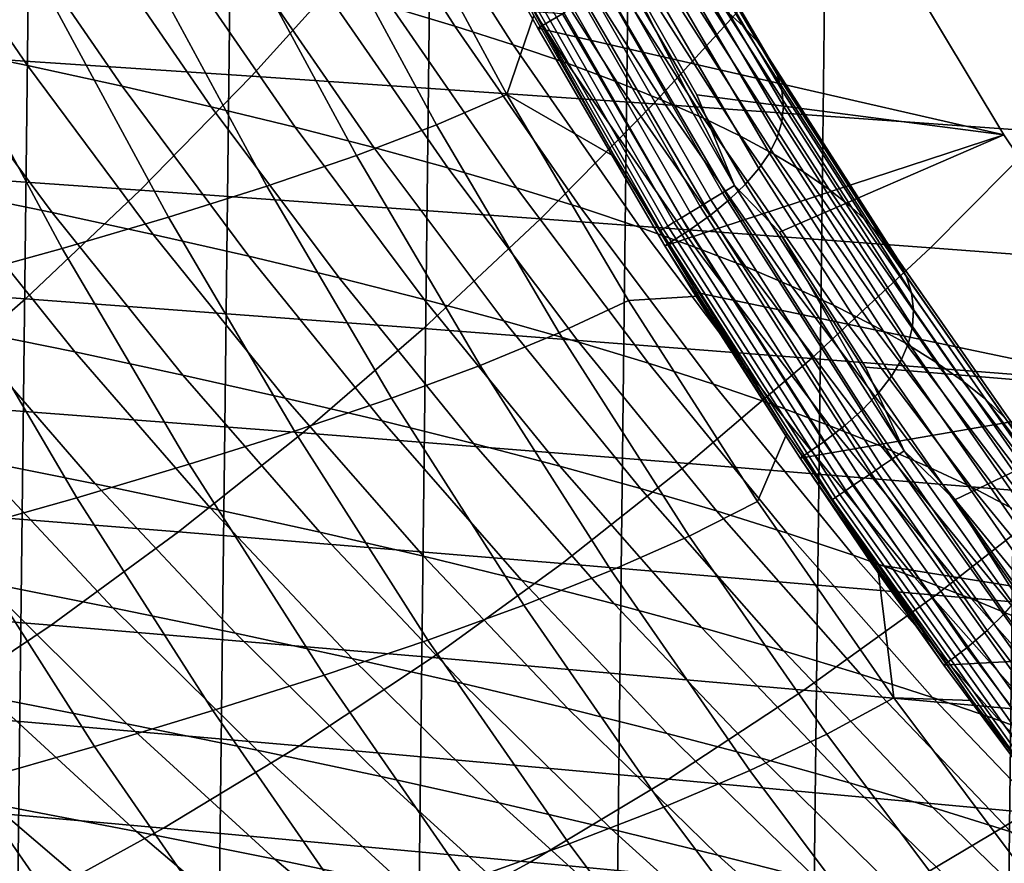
# Model space of a CAD drawing. Header units: metres. Extents: x -240 to 45, y -77 to 27.
# Tile 952 of 1056: x 7.98 to 10.87, y -11.66 to -9.18. Entities that reach past the tile are written whole.
import ezdxf

# ---------------------------------------------------------------- set-up
doc = ezdxf.new("R2010")
doc.units = ezdxf.units.M
doc.layers.add('solid_102011X2', color=7, linetype='CONTINUOUS')

msp = doc.modelspace()

# ---------------------------------------------------------------- linework, layer by layer
at = {"layer": 'solid_102011X2'}
for points in [[(8.402597, 25.458912), (7.809518, -25.642859), (7.211634, -25.813719), (7.809117, 25.64296)], [(8.991435, 25.261791), (8.402947, -25.458815), (7.809518, -25.642859), (8.402597, 25.458912)], [(9.575647, 25.051577), (8.991745, -25.261692), (8.402947, -25.458815), (8.991435, 25.261791)], [(10.15489, 24.828394), (9.575917, -25.051476), (8.991745, -25.261692), (9.575647, 25.051577)], [(10.729292, 24.592184), (10.155128, -24.828295), (9.575917, -25.051476), (10.15489, 24.828394)], [(11.298151, 24.343264), (10.729503, -24.592091), (10.155128, -24.828295), (10.729292, 24.592184)], [(11.861567, 24.081562), (11.298356, -24.343168), (10.729503, -24.592091), (11.298151, 24.343264)], [(8.066594, -9.120883, 179.059067), (7.744133, -8.468037, 179.069992), (7.42607, -8.54733, 174.854797), (7.751482, -9.20629, 174.842316)], [(9.749871, -8.604366, 228.053696), (10.099449, -9.200557, 228.086761), (10.046382, -9.152683, 230.052338), (9.698641, -8.559616, 230.016663)], [(8.904124, -8.65347, 249.581863), (9.252677, -9.200491, 249.64946), (9.067345, -9.145293, 251.588684), (8.721311, -8.601583, 251.517929)], [(9.791057, -8.648802, 226.088898), (10.142436, -9.248093, 226.119415), (10.099449, -9.200557, 228.086761), (9.749871, -8.604366, 228.053696)], [(9.073406, -8.705019, 247.64212), (9.424417, -9.255328, 247.706573), (9.252677, -9.200491, 249.64946), (8.904124, -8.65347, 249.581863)], [(9.822377, -8.692942, 224.12236), (10.175527, -9.295313, 224.150345), (10.142436, -9.248093, 226.119415), (9.791057, -8.648802, 226.088898)], [(9.844017, -8.736807, 222.154144), (10.198904, -9.342238, 222.179626), (10.175527, -9.295313, 224.150345), (9.822377, -8.692942, 224.12236)], [(9.229509, -8.756223, 245.698883), (9.582921, -9.309798, 245.760254), (9.424417, -9.255328, 247.706573), (9.073406, -8.705019, 247.64212)], [(7.649734, -8.806948, 263.140991), (7.999228, -9.31661, 263.236725), (7.705494, -9.255725, 265.150879), (7.359164, -8.749428, 265.051575)], [(9.485295, -9.169486, 199.713272), (9.258904, -8.748652, 199.713272), (9.072053, -8.784493, 195.863205), (9.406174, -9.401257, 195.859543)], [(9.496592, -9.206798, 200.399994), (9.469296, -9.157695, 200.399994), (10.393741, -8.736344, 200.399994), (10.863947, -9.519404, 200.399994)], [(10.864011, -9.519496, 200), (10.39371, -8.736297, 200), (9.730456, -8.993176, 200), (9.962854, -9.401917, 200)], [(9.856158, -8.780416, 220.184296), (10.212755, -9.38889, 220.207321), (10.198904, -9.342238, 222.179626), (9.844017, -8.736807, 222.154144)], [(10.863947, -9.519404, 200.399994), (10.393741, -8.736344, 200.399994), (10.39371, -8.736297, 200), (10.864011, -9.519496, 200)], [(9.37279, -8.807076, 243.752365), (9.728545, -9.363895, 243.810684), (9.582921, -9.309798, 245.760254), (9.229509, -8.756223, 245.698883)], [(9.858982, -8.82379, 218.212921), (10.217263, -9.435289, 218.23349), (10.212755, -9.38889, 220.207321), (9.856158, -8.780416, 220.184296)], [(7.924189, -8.864157, 261.225983), (8.27677, -9.377168, 261.318207), (7.999228, -9.31661, 263.236725), (7.649734, -8.806948, 263.140991)], [(8.862707, -8.868151, 191.674713), (9.199777, -9.490788, 191.668777), (9.406174, -9.401257, 195.859543), (9.072053, -8.784493, 195.863205)], [(9.503602, -8.857571, 241.802765), (9.861648, -9.417612, 241.858078), (9.728545, -9.363895, 243.810684), (9.37279, -8.807076, 243.752365)], [(9.852675, -8.866946, 216.240021), (10.212616, -9.481457, 216.258179), (10.217263, -9.435289, 218.23349), (9.858982, -8.82379, 218.212921)], [(8.182888, -8.921047, 259.306702), (8.538484, -9.437387, 259.395416), (8.27677, -9.377168, 261.318207), (7.924189, -8.864157, 261.225983)], [(9.199777, -9.490788, 191.668777), (8.862707, -8.868151, 191.674713), (8.62412, -8.951986, 187.47728), (8.964172, -9.58051, 187.469254)], [(9.6223, -8.907701, 239.850311), (9.982583, -9.470942, 239.902649), (9.861648, -9.417612, 241.858078), (9.503602, -8.857571, 241.802765)], [(10.073555, -9.668635, 199.997131), (9.614347, -8.867005, 199.997131), (9.578248, -8.886508, 199.988449), (10.038468, -9.689906, 199.988449)], [(10.073555, -9.668635, 199.997131), (9.730456, -8.993176, 200), (9.614347, -8.867005, 199.997131)], [(9.837428, -8.909906, 214.265594), (10.199007, -9.527412, 214.281372), (10.212616, -9.481457, 216.258179), (9.852675, -8.866946, 216.240021)], [(10.038468, -9.689906, 199.988449), (9.578248, -8.886508, 199.988449), (9.543567, -8.905245, 199.974136), (10.00476, -9.710341, 199.974136)], [(7.753826, -8.921679, 326.912476), (7.445386, -9.267075, 326.72403), (8.655943, -9.347885, 324.8461), (8.970228, -8.999477, 325.031281)], [(8.426192, -8.977613, 257.38324), (8.78473, -9.497264, 257.468445), (8.538484, -9.437387, 259.395416), (8.182888, -8.921047, 259.306702)], [(9.973088, -9.729543, 199.954453), (9.510981, -8.92285, 199.954453), (9.481127, -8.938978, 199.92981), (9.944072, -9.747133, 199.92981)], [(10.00476, -9.710341, 199.974136), (9.543567, -8.905245, 199.974136), (9.510981, -8.92285, 199.954453), (9.973088, -9.729543, 199.954453)], [(9.72924, -8.957461, 237.895218), (10.091708, -9.523875, 237.944595), (9.982583, -9.470942, 239.902649), (9.6223, -8.907701, 239.850311)], [(9.813436, -8.952689, 212.289627), (10.176633, -9.57318, 212.303055), (10.199007, -9.527412, 214.281372), (9.837428, -8.909906, 214.265594)], [(8.964172, -9.58051, 187.469254), (8.62412, -8.951986, 187.47728), (8.358112, -9.036173, 183.271423), (8.701197, -9.670609, 183.261459)], [(9.918279, -9.762771, 199.900681), (9.454589, -8.953315, 199.900681), (9.431885, -8.965581, 199.867615), (9.896212, -9.776148, 199.867615)], [(9.944072, -9.747133, 199.92981), (9.481127, -8.938978, 199.92981), (9.454589, -8.953315, 199.900681), (9.918279, -9.762771, 199.900681)], [(9.780888, -8.995315, 210.312073), (10.145686, -9.618778, 210.323181), (10.176633, -9.57318, 212.303055), (9.813436, -8.952689, 212.289627)], [(8.654463, -9.033848, 255.455673), (9.015873, -9.556789, 255.537415), (8.78473, -9.497264, 257.468445), (8.426192, -8.977613, 257.38324)], [(9.864902, -9.79513, 199.792389), (9.399671, -8.982985, 199.792389), (9.39079, -8.987783, 199.751678), (9.85627, -9.800363, 199.751678)], [(9.878303, -9.787005, 199.831284), (9.413459, -8.975535, 199.831284), (9.399671, -8.982985, 199.792389), (9.864902, -9.79513, 199.792389)], [(9.896212, -9.776148, 199.867615), (9.431885, -8.965581, 199.867615), (9.413459, -8.975535, 199.831284), (9.878303, -9.787005, 199.831284)], [(9.824777, -9.006844, 235.937668), (10.189381, -9.576408, 235.984146), (10.091708, -9.523875, 237.944595), (9.72924, -8.957461, 237.895218)], [(8.970228, -8.999477, 325.031281), (8.655943, -9.347885, 324.8461), (9.836382, -9.429138, 322.950195), (10.156425, -9.077701, 323.132111)], [(9.39079, -8.987783, 199.751678), (9.485295, -9.169486, 199.713272), (9.722207, -9.584347, 199.713272)], [(9.85627, -9.800363, 199.751678), (9.39079, -8.987783, 199.751678), (9.722207, -9.584347, 199.713272)], [(10.073555, -9.668635, 199.997131), (9.962854, -9.401917, 200), (9.730456, -8.993176, 200)], [(9.739979, -9.037803, 208.332947), (10.106361, -9.664229, 208.341766), (10.145686, -9.618778, 210.323181), (9.780888, -8.995315, 210.312073)], [(9.909264, -9.055843, 233.97789), (10.275956, -9.628533, 234.021484), (10.189381, -9.576408, 235.984146), (9.824777, -9.006844, 235.937668)], [(8.701197, -9.670609, 183.261459), (8.358112, -9.036173, 183.271423), (8.066594, -9.120883, 179.059067), (8.412773, -9.761268, 179.047333)], [(8.86806, -9.089744, 253.524124), (9.232274, -9.615956, 253.602448), (9.015873, -9.556789, 255.537415), (8.654463, -9.033848, 255.455673)], [(9.6909, -9.080172, 206.352188), (10.058855, -9.709554, 206.358749), (10.106361, -9.664229, 208.341766), (9.739979, -9.037803, 208.332947)], [(9.983048, -9.104453, 232.016068), (10.351784, -9.680243, 232.056839), (10.275956, -9.628533, 234.021484), (9.909264, -9.055843, 233.97789)], [(9.067345, -9.145293, 251.588684), (9.434297, -9.674756, 251.66362), (9.232274, -9.615956, 253.602448), (8.86806, -9.089744, 253.524124)], [(9.633845, -9.122443, 204.369812), (10.003361, -9.754773, 204.374146), (10.058855, -9.709554, 206.358749), (9.6909, -9.080172, 206.352188)], [(10.156425, -9.077701, 323.132111), (9.836382, -9.429138, 322.950195), (10.986917, -9.51076, 321.037476), (11.312631, -9.15628, 321.216064)], [(8.412773, -9.761268, 179.047333), (8.066594, -9.120883, 179.059067), (7.751482, -9.20629, 174.842316), (8.10083, -9.852673, 174.828903)], [(9.569007, -9.164635, 202.385757), (9.940073, -9.799908, 202.387909), (10.003361, -9.754773, 204.374146), (9.633845, -9.122443, 204.369812)], [(10.046382, -9.152683, 230.052338), (10.417118, -9.73155, 230.090317), (10.351784, -9.680243, 232.056839), (9.983048, -9.104453, 232.016068)], [(9.252677, -9.200491, 249.64946), (9.622301, -9.733183, 249.721039), (9.434297, -9.674756, 251.66362), (9.067345, -9.145293, 251.588684)], [(9.469296, -9.157695, 200.399994), (9.496592, -9.206798, 200.399994), (9.569007, -9.164635, 202.385757)], [(10.099449, -9.200557, 228.086761), (10.472146, -9.782476, 228.121979), (10.417118, -9.73155, 230.090317), (10.046382, -9.152683, 230.052338)], [(9.722207, -9.584347, 199.713272), (9.485295, -9.169486, 199.713272), (9.406174, -9.401257, 195.859543)], [(9.496592, -9.206798, 200.399994), (9.869195, -9.844995, 200.399994), (9.940073, -9.799908, 202.387909), (9.569007, -9.164635, 202.385757)], [(7.705494, -9.255725, 265.150879), (8.07099, -9.747579, 265.255585), (7.757281, -9.683077, 267.169067), (7.395208, -9.194517, 267.060547)], [(8.10083, -9.852673, 174.828903), (7.751482, -9.20629, 174.842316), (7.414552, -9.292536, 170.623245), (7.767151, -9.944976, 170.608246)], [(9.424417, -9.255328, 247.706573), (9.79665, -9.791229, 247.774841), (9.622301, -9.733183, 249.721039), (9.252677, -9.200491, 249.64946)], [(9.496592, -9.206798, 200.399994), (10.863947, -9.519404, 200.399994), (9.869195, -9.844995, 200.399994)], [(10.142436, -9.248093, 226.119415), (10.517055, -9.833044, 226.151901), (10.472146, -9.782476, 228.121979), (10.099449, -9.200557, 228.086761)], [(7.445386, -9.267075, 326.72403), (7.125465, -9.59815, 326.528564), (8.329959, -9.681849, 324.654053), (8.655943, -9.347885, 324.8461)], [(7.999228, -9.31661, 263.236725), (8.368064, -9.811742, 263.337677), (8.07099, -9.747579, 265.255585), (7.705494, -9.255725, 265.150879)], [(9.582921, -9.309798, 245.760254), (9.957702, -9.848887, 245.825241), (9.79665, -9.791229, 247.774841), (9.424417, -9.255328, 247.706573)], [(10.175527, -9.295313, 224.150345), (10.552032, -9.883275, 224.18013), (10.517055, -9.833044, 226.151901), (10.142436, -9.248093, 226.119415)], [(10.198904, -9.342238, 222.179626), (10.577266, -9.933192, 222.206757), (10.552032, -9.883275, 224.18013), (10.175527, -9.295313, 224.150345)], [(8.27677, -9.377168, 261.318207), (8.648868, -9.875558, 261.415436), (8.368064, -9.811742, 263.337677), (7.999228, -9.31661, 263.236725)], [(9.728545, -9.363895, 243.810684), (10.105814, -9.90615, 243.872437), (9.957702, -9.848887, 245.825241), (9.582921, -9.309798, 245.760254)], [(8.655943, -9.347885, 324.8461), (8.329959, -9.681849, 324.654053), (9.504425, -9.766006, 322.761536), (9.836382, -9.429138, 322.950195)], [(10.212755, -9.38889, 220.207321), (10.59294, -9.982818, 220.231827), (10.577266, -9.933192, 222.206757), (10.198904, -9.342238, 222.179626)], [(8.538484, -9.437387, 259.395416), (8.913765, -9.93902, 259.488922), (8.648868, -9.875558, 261.415436), (8.27677, -9.377168, 261.318207)], [(9.861648, -9.417612, 241.858078), (10.241346, -9.96301, 241.916641), (10.105814, -9.90615, 243.872437), (9.728545, -9.363895, 243.810684)], [(10.217263, -9.435289, 218.23349), (10.599245, -10.032174, 218.255402), (10.59294, -9.982818, 220.231827), (10.212755, -9.38889, 220.207321)], [(9.199777, -9.490788, 191.668777), (9.559462, -10.100467, 191.66243), (9.762712, -10.005184, 195.855637), (9.406174, -9.401257, 195.859543)], [(9.969481, -9.99297, 199.713272), (9.722207, -9.584347, 199.713272), (9.406174, -9.401257, 195.859543), (9.762712, -10.005184, 195.855637)], [(9.982583, -9.470942, 239.902649), (10.364655, -10.019459, 239.958054), (10.241346, -9.96301, 241.916641), (9.861648, -9.417612, 241.858078)], [(10.073555, -9.668635, 199.997131), (10.2055, -9.804622, 200), (10.864011, -9.519496, 200), (9.962854, -9.401917, 200)], [(8.78473, -9.497264, 257.468445), (9.16312, -10.002119, 257.558289), (8.913765, -9.93902, 259.488922), (8.538484, -9.437387, 259.395416)], [(9.836382, -9.429138, 322.950195), (9.504425, -9.766006, 322.761536), (10.649078, -9.850545, 320.852234), (10.986917, -9.51076, 321.037476)], [(10.212616, -9.481457, 216.258179), (10.596369, -10.081284, 216.277527), (10.599245, -10.032174, 218.255402), (10.217263, -9.435289, 218.23349)], [(10.091708, -9.523875, 237.944595), (10.476101, -10.07549, 237.996887), (10.364655, -10.019459, 239.958054), (9.982583, -9.470942, 239.902649)], [(9.015873, -9.556789, 255.537415), (9.397297, -10.064848, 255.623611), (9.16312, -10.002119, 257.558289), (8.78473, -9.497264, 257.468445)], [(9.559462, -10.100467, 191.66243), (9.199777, -9.490788, 191.668777), (8.964172, -9.58051, 187.469254), (9.327042, -10.195953, 187.460678)], [(10.199007, -9.527412, 214.281372), (10.584508, -10.13017, 214.298172), (10.596369, -10.081284, 216.277527), (10.212616, -9.481457, 216.258179)], [(9.952698, -9.980498, 200.399994), (9.869195, -9.844995, 200.399994), (10.863947, -9.519404, 200.399994), (11.373838, -10.277218, 200.399994)], [(10.189381, -9.576408, 235.984146), (10.57604, -10.131097, 236.033356), (10.476101, -10.07549, 237.996887), (10.091708, -9.523875, 237.944595)], [(10.176633, -9.57318, 212.303055), (10.56386, -10.178854, 212.317352), (10.584508, -10.13017, 214.298172), (10.199007, -9.527412, 214.281372)], [(11.373816, -10.27719, 200), (10.864011, -9.519496, 200), (10.2055, -9.804622, 200), (10.458048, -10.20076, 200)], [(10.986917, -9.51076, 321.037476), (10.649078, -9.850545, 320.852234), (11.764134, -9.93539, 318.927246), (12.107763, -9.592678, 319.10907)], [(11.373838, -10.277218, 200.399994), (10.863947, -9.519404, 200.399994), (10.864011, -9.519496, 200), (11.373816, -10.27719, 200)], [(9.232274, -9.615956, 253.602448), (9.61666, -10.127199, 253.685013), (9.397297, -10.064848, 255.623611), (9.015873, -9.556789, 255.537415)], [(9.327042, -10.195953, 187.460678), (8.964172, -9.58051, 187.469254), (8.701197, -9.670609, 183.261459), (9.067302, -10.291841, 183.250839)], [(9.85627, -9.800363, 199.751678), (9.722207, -9.584347, 199.713272), (9.969481, -9.99297, 199.713272)], [(10.145686, -9.618778, 210.323181), (10.534622, -10.227358, 210.335007), (10.56386, -10.178854, 212.317352), (10.176633, -9.57318, 212.303055)], [(10.275956, -9.628533, 234.021484), (10.664833, -10.186271, 234.067657), (10.57604, -10.131097, 236.033356), (10.189381, -9.576408, 235.984146)], [(7.125465, -9.59815, 326.528564), (6.794573, -9.914409, 326.326385), (7.992795, -10.000867, 324.455383), (8.329959, -9.681849, 324.654053)], [(7.757281, -9.683077, 267.169067), (8.137759, -10.156519, 267.283051), (7.803359, -10.08847, 269.195953), (7.426569, -9.618243, 269.077942)], [(9.434297, -9.674756, 251.66362), (9.821573, -10.189164, 251.742615), (9.61666, -10.127199, 253.685013), (9.232274, -9.615956, 253.602448)], [(10.106361, -9.664229, 208.341766), (10.496989, -10.275705, 208.351151), (10.534622, -10.227358, 210.335007), (10.145686, -9.618778, 210.323181)], [(10.351784, -9.680243, 232.056839), (10.742828, -10.241006, 232.100006), (10.664833, -10.186271, 234.067657), (10.275956, -9.628533, 234.021484)], [(9.067302, -10.291841, 183.250839), (8.701197, -9.670609, 183.261459), (8.412773, -9.761268, 179.047333), (8.782179, -10.388325, 179.034805)], [(9.622301, -9.733183, 249.721039), (10.012401, -10.250735, 249.796494), (9.821573, -10.189164, 251.742615), (9.434297, -9.674756, 251.66362)], [(10.571927, -10.446537, 199.997131), (10.073555, -9.668635, 199.997131), (10.038468, -9.689906, 199.988449), (10.537941, -10.469525, 199.988449)], [(10.058855, -9.709554, 206.358749), (10.45116, -10.323918, 206.365738), (10.496989, -10.275705, 208.351151), (10.106361, -9.664229, 208.341766)], [(10.571927, -10.446537, 199.997131), (10.2055, -9.804622, 200), (10.073555, -9.668635, 199.997131)], [(8.07099, -9.747579, 265.255585), (8.455069, -10.224221, 265.365631), (8.137759, -10.156519, 267.283051), (7.757281, -9.683077, 267.169067)], [(8.329959, -9.681849, 324.654053), (7.992795, -10.000867, 324.455383), (9.161083, -10.087797, 322.566406), (9.504425, -9.766006, 322.761536)], [(10.537941, -10.469525, 199.988449), (10.038468, -9.689906, 199.988449), (10.00476, -9.710341, 199.974136), (10.505289, -10.49161, 199.974136)], [(10.417118, -9.73155, 230.090317), (10.810285, -10.295314, 230.130524), (10.742828, -10.241006, 232.100006), (10.351784, -9.680243, 232.056839)], [(9.79665, -9.791229, 247.774841), (10.189506, -10.311906, 247.846817), (10.012401, -10.250735, 249.796494), (9.622301, -9.733183, 249.721039)], [(10.47461, -10.512361, 199.954453), (9.973088, -9.729543, 199.954453), (9.944072, -9.747133, 199.92981), (10.446504, -10.531371, 199.92981)], [(10.505289, -10.49161, 199.974136), (10.00476, -9.710341, 199.974136), (9.973088, -9.729543, 199.954453), (10.47461, -10.512361, 199.954453)], [(10.003361, -9.754773, 204.374146), (10.39733, -10.372019, 204.378769), (10.45116, -10.323918, 206.365738), (10.058855, -9.709554, 206.358749)], [(10.472146, -9.782476, 228.121979), (10.867393, -10.349218, 228.159256), (10.810285, -10.295314, 230.130524), (10.417118, -9.73155, 230.090317)], [(8.368064, -9.811742, 263.337677), (8.755657, -10.291567, 263.443756), (8.455069, -10.224221, 265.365631), (8.07099, -9.747579, 265.255585)], [(8.782179, -10.388325, 179.034805), (8.412773, -9.761268, 179.047333), (8.10083, -9.852673, 174.828903), (8.473617, -10.485603, 174.814606)], [(9.504425, -9.766006, 322.761536), (9.161083, -10.087797, 322.566406), (10.299654, -10.175122, 320.660614), (10.649078, -9.850545, 320.852234)], [(10.421518, -10.54827, 199.900681), (9.918279, -9.762771, 199.900681), (9.896212, -9.776148, 199.867615), (10.400144, -10.562728, 199.867615)], [(10.446504, -10.531371, 199.92981), (9.944072, -9.747133, 199.92981), (9.918279, -9.762771, 199.900681), (10.421518, -10.54827, 199.900681)], [(9.940073, -9.799908, 202.387909), (10.335698, -10.42003, 202.390213), (10.39733, -10.372019, 204.378769), (10.003361, -9.754773, 204.374146)], [(9.957702, -9.848887, 245.825241), (10.353248, -10.372666, 245.893768), (10.189506, -10.311906, 247.846817), (9.79665, -9.791229, 247.774841)], [(10.369815, -10.583242, 199.792389), (9.864902, -9.79513, 199.792389), (9.85627, -9.800363, 199.751678), (10.361454, -10.588898, 199.751678)], [(10.382796, -10.574462, 199.831284), (9.878303, -9.787005, 199.831284), (9.864902, -9.79513, 199.792389), (10.369815, -10.583242, 199.792389)], [(10.400144, -10.562728, 199.867615), (9.896212, -9.776148, 199.867615), (9.878303, -9.787005, 199.831284), (10.382796, -10.574462, 199.831284)], [(10.517055, -9.833044, 226.151901), (10.914343, -10.402742, 226.186295), (10.867393, -10.349218, 228.159256), (10.472146, -9.782476, 228.121979)], [(8.648868, -9.875558, 261.415436), (9.039892, -10.358549, 261.517578), (8.755657, -10.291567, 263.443756), (8.368064, -9.811742, 263.337677)], [(9.85627, -9.800363, 199.751678), (9.969481, -9.99297, 199.713272), (10.226949, -10.395074, 199.713272)], [(10.361454, -10.588898, 199.751678), (9.85627, -9.800363, 199.751678), (10.226949, -10.395074, 199.713272)], [(9.869195, -9.844995, 200.399994), (10.266461, -10.467973, 200.399994), (10.335698, -10.42003, 202.390213), (9.940073, -9.799908, 202.387909)], [(10.571927, -10.446537, 199.997131), (10.458048, -10.20076, 200), (10.2055, -9.804622, 200)], [(8.473617, -10.485603, 174.814606), (8.10083, -9.852673, 174.828903), (7.767151, -9.944976, 170.608246), (8.143408, -10.583838, 170.592224)], [(9.869195, -9.844995, 200.399994), (9.952698, -9.980498, 200.399994), (10.266461, -10.467973, 200.399994)], [(10.105814, -9.90615, 243.872437), (10.503988, -10.433011, 243.937546), (10.353248, -10.372666, 245.893768), (9.957702, -9.848887, 245.825241)], [(10.649078, -9.850545, 320.852234), (10.299654, -10.175122, 320.660614), (11.40872, -10.262765, 318.739197), (11.764134, -9.93539, 318.927246)], [(10.552032, -9.883275, 224.18013), (10.951324, -10.455911, 224.21167), (10.914343, -10.402742, 226.186295), (10.517055, -9.833044, 226.151901)], [(8.913765, -9.93902, 259.488922), (9.308139, -10.425159, 259.587158), (9.039892, -10.358549, 261.517578), (8.648868, -9.875558, 261.415436)], [(10.241346, -9.96301, 241.916641), (10.642087, -10.49293, 241.978378), (10.503988, -10.433011, 243.937546), (10.105814, -9.90615, 243.872437)], [(10.577266, -9.933192, 222.206757), (10.978525, -10.508746, 222.235474), (10.951324, -10.455911, 224.21167), (10.552032, -9.883275, 224.18013)], [(6.794573, -9.914409, 326.326385), (6.453207, -10.215354, 326.117828), (7.644959, -10.304438, 324.250427), (7.992795, -10.000867, 324.455383)], [(9.16312, -10.002119, 257.558289), (9.560764, -10.491389, 257.652649), (9.308139, -10.425159, 259.587158), (8.913765, -9.93902, 259.488922)], [(10.59294, -9.982818, 220.231827), (10.996137, -10.561273, 220.257751), (10.978525, -10.508746, 222.235474), (10.577266, -9.933192, 222.206757)], [(8.143408, -10.583838, 170.592224), (7.767151, -9.944976, 170.608246), (7.412541, -10.038109, 166.387451), (7.79235, -10.682957, 166.369751)], [(10.364655, -10.019459, 239.958054), (10.767904, -10.552417, 240.016449), (10.642087, -10.49293, 241.978378), (10.241346, -9.96301, 241.916641)], [(10.226949, -10.395074, 199.713272), (9.969481, -9.99297, 199.713272), (9.762712, -10.005184, 195.855637), (10.14119, -10.595445, 195.851501)], [(9.952698, -9.980498, 200.399994), (11.373838, -10.277218, 200.399994), (10.266461, -10.467973, 200.399994)], [(10.599245, -10.032174, 218.255402), (11.004348, -10.613515, 218.27858), (10.996137, -10.561273, 220.257751), (10.59294, -9.982818, 220.231827)], [(7.803359, -10.08847, 269.195953), (8.197755, -10.542932, 269.319611), (7.841918, -10.471411, 271.232086), (7.451483, -10.02008, 271.104218)], [(7.992795, -10.000867, 324.455383), (7.644959, -10.304438, 324.250427), (8.806875, -10.394008, 322.365112), (9.161083, -10.087797, 322.566406)], [(9.397297, -10.064848, 255.623611), (9.798134, -10.55723, 255.714157), (9.560764, -10.491389, 257.652649), (9.16312, -10.002119, 257.558289)], [(9.559462, -10.100467, 191.66243), (9.941279, -10.696349, 191.655701), (10.14119, -10.595445, 195.851501), (9.762712, -10.005184, 195.855637)], [(10.476101, -10.07549, 237.996887), (10.8818, -10.611464, 238.052002), (10.767904, -10.552417, 240.016449), (10.364655, -10.019459, 239.958054)], [(10.596369, -10.081284, 216.277527), (11.003351, -10.665495, 216.297989), (11.004348, -10.613515, 218.27858), (10.599245, -10.032174, 218.255402)], [(9.61666, -10.127199, 253.685013), (10.020613, -10.622674, 253.771774), (9.798134, -10.55723, 255.714157), (9.397297, -10.064848, 255.623611)], [(10.57604, -10.131097, 236.033356), (10.984135, -10.670062, 236.08522), (10.8818, -10.611464, 238.052002), (10.476101, -10.07549, 237.996887)], [(10.584508, -10.13017, 214.298172), (10.993346, -10.717237, 214.315948), (11.003351, -10.665495, 216.297989), (10.596369, -10.081284, 216.277527)], [(8.137759, -10.156519, 267.283051), (8.536023, -10.614099, 267.402527), (8.197755, -10.542932, 269.319611), (7.803359, -10.08847, 269.195953)], [(9.161083, -10.087797, 322.566406), (8.806875, -10.394008, 322.365112), (9.939171, -10.483984, 320.462982), (10.299654, -10.175122, 320.660614)], [(9.941279, -10.696349, 191.655701), (9.559462, -10.100467, 191.66243), (9.327042, -10.195953, 187.460678), (9.712239, -10.797469, 187.451569)], [(9.821573, -10.189164, 251.742615), (10.228568, -10.687713, 251.825607), (10.020613, -10.622674, 253.771774), (9.61666, -10.127199, 253.685013)], [(10.56386, -10.178854, 212.317352), (10.974531, -10.768767, 212.332474), (10.993346, -10.717237, 214.315948), (10.584508, -10.13017, 214.298172)], [(10.664833, -10.186271, 234.067657), (11.075269, -10.728204, 234.116318), (10.984135, -10.670062, 236.08522), (10.57604, -10.131097, 236.033356)], [(8.455069, -10.224221, 265.365631), (8.857108, -10.684901, 265.480957), (8.536023, -10.614099, 267.402527), (8.137759, -10.156519, 267.283051)], [(9.712239, -10.797469, 187.451569), (9.327042, -10.195953, 187.460678), (9.067302, -10.291841, 183.250839), (9.455935, -10.899014, 183.239563)], [(10.012401, -10.250735, 249.796494), (10.422365, -10.752338, 249.875778), (10.228568, -10.687713, 251.825607), (9.821573, -10.189164, 251.742615)], [(10.299654, -10.175122, 320.660614), (9.939171, -10.483984, 320.462982), (11.042058, -10.574288, 318.545197), (11.40872, -10.262765, 318.739197)], [(10.534622, -10.227358, 210.335007), (10.947105, -10.820107, 210.347519), (10.974531, -10.768767, 212.332474), (10.56386, -10.178854, 212.317352)], [(10.742828, -10.241006, 232.100006), (11.155555, -10.785884, 232.145508), (11.075269, -10.728204, 234.116318), (10.664833, -10.186271, 234.067657)], [(8.755657, -10.291567, 263.443756), (9.161384, -10.755332, 263.554932), (8.857108, -10.684901, 265.480957), (8.455069, -10.224221, 265.365631)], [(10.571927, -10.446537, 199.997131), (10.720554, -10.590416, 200), (11.373816, -10.27719, 200), (10.458048, -10.20076, 200)], [(10.496989, -10.275705, 208.351151), (10.911268, -10.871279, 208.361084), (10.947105, -10.820107, 210.347519), (10.534622, -10.227358, 210.335007)], [(10.189506, -10.311906, 247.846817), (10.602369, -10.816543, 247.922424), (10.422365, -10.752338, 249.875778), (10.012401, -10.250735, 249.796494)], [(10.810285, -10.295314, 230.130524), (11.225253, -10.843114, 230.172882), (11.155555, -10.785884, 232.145508), (10.742828, -10.241006, 232.100006)], [(10.476913, -10.777422, 200.399994), (10.266461, -10.467973, 200.399994), (11.373838, -10.277218, 200.399994), (11.922062, -11.007773, 200.399994)], [(10.45116, -10.323918, 206.365738), (10.867219, -10.922309, 206.373123), (10.911268, -10.871279, 208.361084), (10.496989, -10.275705, 208.351151)], [(11.92206, -11.007754, 200), (11.373816, -10.27719, 200), (10.720554, -10.590416, 200), (10.992703, -10.973073, 200)], [(7.644959, -10.304438, 324.250427), (7.286985, -10.592086, 324.039551), (8.442344, -10.684157, 322.157928), (8.806875, -10.394008, 322.365112)], [(9.039892, -10.358549, 261.517578), (9.449217, -10.825382, 261.624634), (9.161384, -10.755332, 263.554932), (8.755657, -10.291567, 263.443756)], [(9.455935, -10.899014, 183.239563), (9.067302, -10.291841, 183.250839), (8.782179, -10.388325, 179.034805), (9.174316, -11.001192, 179.021515)], [(10.353248, -10.372666, 245.893768), (10.768943, -10.880318, 245.965744), (10.602369, -10.816543, 247.922424), (10.189506, -10.311906, 247.846817)], [(10.867393, -10.349218, 228.159256), (11.284559, -10.899918, 228.198547), (11.225253, -10.843114, 230.172882), (10.810285, -10.295314, 230.130524)], [(10.39733, -10.372019, 204.378769), (10.815157, -10.97322, 204.383652), (10.867219, -10.922309, 206.373123), (10.45116, -10.323918, 206.365738)], [(9.308139, -10.425159, 259.587158), (9.720977, -10.895042, 259.690155), (9.449217, -10.825382, 261.624634), (9.039892, -10.358549, 261.517578)], [(10.335698, -10.42003, 202.390213), (10.755281, -11.024036, 202.392624), (10.815157, -10.97322, 204.383652), (10.39733, -10.372019, 204.378769)], [(10.503988, -10.433011, 243.937546), (10.922448, -10.943655, 244.005936), (10.768943, -10.880318, 245.965744), (10.353248, -10.372666, 245.893768)], [(7.841918, -10.471411, 271.232086), (8.249201, -10.906404, 271.365326), (7.871177, -10.831495, 273.277466), (7.468129, -10.399543, 273.139862)], [(8.806875, -10.394008, 322.365112), (8.442344, -10.684157, 322.157928), (9.56818, -10.776648, 320.259552), (9.939171, -10.483984, 320.462982)], [(9.174316, -11.001192, 179.021515), (8.782179, -10.388325, 179.034805), (8.473617, -10.485603, 174.814606), (8.869343, -11.104211, 174.799423)], [(10.226949, -10.395074, 199.713272), (10.14119, -10.595445, 195.851501), (10.541099, -11.171227, 195.847122), (10.494442, -10.790401, 199.713272)], [(10.361454, -10.588898, 199.751678), (10.226949, -10.395074, 199.713272), (10.494442, -10.790401, 199.713272)], [(9.560764, -10.491389, 257.652649), (9.977031, -10.964305, 257.751587), (9.720977, -10.895042, 259.690155), (9.308139, -10.425159, 259.587158)], [(10.266461, -10.467973, 200.399994), (10.687809, -11.074813, 200.399994), (10.755281, -11.024036, 202.392624), (10.335698, -10.42003, 202.390213)], [(10.642087, -10.49293, 241.978378), (11.063248, -11.006546, 242.043228), (10.922448, -10.943655, 244.005936), (10.503988, -10.433011, 243.937546)], [(11.108325, -11.198709, 199.997131), (10.571927, -10.446537, 199.997131), (10.537941, -10.469525, 199.988449), (11.075523, -11.223357, 199.988449)], [(11.108325, -11.198709, 199.997131), (10.720554, -10.590416, 200), (10.571927, -10.446537, 199.997131)], [(8.197755, -10.542932, 269.319611), (8.609172, -10.980953, 269.448456), (8.249201, -10.906404, 271.365326), (7.841918, -10.471411, 271.232086)], [(8.869343, -11.104211, 174.799423), (8.473617, -10.485603, 174.814606), (8.143408, -10.583838, 170.592224), (8.542818, -11.208243, 170.575226)], [(9.939171, -10.483984, 320.462982), (9.56818, -10.776648, 320.259552), (10.664708, -10.869473, 318.345551), (11.042058, -10.574288, 318.545197)], [(10.266461, -10.467973, 200.399994), (10.476913, -10.777422, 200.399994), (10.687809, -11.074813, 200.399994)], [(11.075523, -11.223357, 199.988449), (10.537941, -10.469525, 199.988449), (10.505289, -10.49161, 199.974136), (11.04401, -11.247039, 199.974136)], [(9.798134, -10.55723, 255.714157), (10.217748, -11.033161, 255.809067), (9.977031, -10.964305, 257.751587), (9.560764, -10.491389, 257.652649)], [(11.0144, -11.269289, 199.954453), (10.47461, -10.512361, 199.954453), (10.446504, -10.531371, 199.92981), (10.987274, -11.289674, 199.92981)], [(11.04401, -11.247039, 199.974136), (10.505289, -10.49161, 199.974136), (10.47461, -10.512361, 199.954453), (11.0144, -11.269289, 199.954453)], [(10.767904, -10.552417, 240.016449), (11.191703, -11.068983, 240.077805), (11.063248, -11.006546, 242.043228), (10.642087, -10.49293, 241.978378)], [(8.536023, -10.614099, 267.402527), (8.951478, -11.055131, 267.527039), (8.609172, -10.980953, 269.448456), (8.197755, -10.542932, 269.319611)], [(10.987274, -11.289674, 199.92981), (10.446504, -10.531371, 199.92981), (10.421518, -10.54827, 199.900681), (10.96316, -11.307795, 199.900681)], [(10.020613, -10.622674, 253.771774), (10.443494, -11.101603, 253.862701), (10.217748, -11.033161, 255.809067), (9.798134, -10.55723, 255.714157)], [(10.925787, -11.335878, 199.831284), (10.382796, -10.574462, 199.831284), (10.369815, -10.583242, 199.792389), (10.913259, -11.345293, 199.792389)], [(10.94253, -11.323297, 199.867615), (10.400144, -10.562728, 199.867615), (10.382796, -10.574462, 199.831284), (10.925787, -11.335878, 199.831284)], [(10.96316, -11.307795, 199.900681), (10.421518, -10.54827, 199.900681), (10.400144, -10.562728, 199.867615), (10.94253, -11.323297, 199.867615)], [(11.042058, -10.574288, 318.545197), (10.664708, -10.869473, 318.345551), (11.732142, -10.962552, 316.416962), (12.115751, -10.664839, 316.612823)], [(10.8818, -10.611464, 238.052002), (11.308177, -11.130959, 238.109894), (11.191703, -11.068983, 240.077805), (10.767904, -10.552417, 240.016449)], [(7.286985, -10.592086, 324.039551), (6.919432, -10.86338, 323.822998), (8.068056, -10.957811, 321.945251), (8.442344, -10.684157, 322.157928)], [(8.542818, -11.208243, 170.575226), (8.143408, -10.583838, 170.592224), (7.79235, -10.682957, 166.369751), (8.195532, -11.313212, 166.350967)], [(9.941279, -10.696349, 191.655701), (10.344718, -11.277616, 191.64859), (10.541099, -11.171227, 195.847122), (10.14119, -10.595445, 195.851501)], [(10.913259, -11.345293, 199.792389), (10.369815, -10.583242, 199.792389), (10.361454, -10.588898, 199.751678), (10.90519, -11.351357, 199.751678)], [(10.361454, -10.588898, 199.751678), (10.494442, -10.790401, 199.713272), (10.771766, -11.178688, 199.713272)], [(10.90519, -11.351357, 199.751678), (10.361454, -10.588898, 199.751678), (10.771766, -11.178688, 199.713272)], [(11.108325, -11.198709, 199.997131), (10.992703, -10.973073, 200), (10.720554, -10.590416, 200)], [(8.857108, -10.684901, 265.480957), (9.276505, -11.128931, 265.601105), (8.951478, -11.055131, 267.527039), (8.536023, -10.614099, 267.402527)], [(10.228568, -10.687713, 251.825607), (10.654639, -11.169621, 251.912598), (10.443494, -11.101603, 253.862701), (10.020613, -10.622674, 253.771774)], [(8.195532, -11.313212, 166.350967), (7.79235, -10.682957, 166.369751), (7.420826, -10.782789, 162.149261), (7.82785, -11.418937, 162.128662)], [(8.442344, -10.684157, 322.157928), (8.068056, -10.957811, 321.945251), (9.187263, -11.052671, 320.05072), (9.56818, -10.776648, 320.259552)], [(9.161384, -10.755332, 263.554932), (9.584629, -11.202342, 263.670776), (9.276505, -11.128931, 265.601105), (8.857108, -10.684901, 265.480957)], [(10.422365, -10.752338, 249.875778), (10.85155, -11.237206, 249.958878), (10.654639, -11.169621, 251.912598), (10.228568, -10.687713, 251.825607)], [(10.344718, -11.277616, 191.64859), (9.941279, -10.696349, 191.655701), (9.712239, -10.797469, 187.451569), (10.119248, -11.384232, 187.441956)], [(7.871177, -10.831495, 273.277466), (8.290263, -11.246545, 273.420441), (7.88929, -11.168338, 275.332397), (7.474714, -10.756233, 275.184875)], [(9.449217, -10.825382, 261.624634), (9.87622, -11.275356, 261.736206), (9.584629, -11.202342, 263.670776), (9.161384, -10.755332, 263.554932)], [(9.56818, -10.776648, 320.259552), (9.187263, -11.052671, 320.05072), (10.277262, -11.147876, 318.140564), (10.664708, -10.869473, 318.345551)], [(10.602369, -10.816543, 247.922424), (11.034595, -11.30435, 248.001663), (10.85155, -11.237206, 249.958878), (10.422365, -10.752338, 249.875778)], [(10.476913, -10.777422, 200.399994), (11.922062, -11.007773, 200.399994), (10.687809, -11.074813, 200.399994)], [(10.119248, -11.384232, 187.441956), (9.712239, -10.797469, 187.451569), (9.455935, -10.899014, 183.239563), (9.866573, -11.491295, 183.227646)], [(10.771766, -11.178688, 199.713272), (10.494442, -10.790401, 199.713272), (10.541099, -11.171227, 195.847122)], [(8.249201, -10.906404, 271.365326), (8.672692, -11.324385, 271.503693), (8.290263, -11.246545, 273.420441), (7.871177, -10.831495, 273.277466)], [(9.720977, -10.895042, 259.690155), (10.151647, -11.347965, 259.797455), (9.87622, -11.275356, 261.736206), (9.449217, -10.825382, 261.624634)], [(10.768943, -10.880318, 245.965744), (11.204137, -11.371045, 246.041183), (11.034595, -11.30435, 248.001663), (10.602369, -10.816543, 247.922424)], [(6.919432, -10.86338, 323.822998), (6.542869, -11.117897, 323.601166), (7.684596, -11.214541, 321.727356), (8.068056, -10.957811, 321.945251)], [(10.664708, -10.869473, 318.345551), (10.277262, -11.147876, 318.140564), (11.338269, -11.24334, 316.215851), (11.732142, -10.962552, 316.416962)], [(10.922448, -10.943655, 244.005936), (11.360541, -11.437283, 244.077621), (11.204137, -11.371045, 246.041183), (10.768943, -10.880318, 245.965744)], [(8.609172, -10.980953, 269.448456), (9.036967, -11.40185, 269.582306), (8.672692, -11.324385, 271.503693), (8.249201, -10.906404, 271.365326)], [(9.866573, -11.491295, 183.227646), (9.455935, -10.899014, 183.239563), (9.174316, -11.001192, 179.021515), (9.588659, -11.599027, 179.007477)], [(9.977031, -10.964305, 257.751587), (10.411282, -11.420159, 257.854645), (10.151647, -11.347965, 259.797455), (9.720977, -10.895042, 259.690155)], [(10.815157, -10.97322, 204.383652), (11.256175, -11.557461, 204.388794), (11.30637, -11.503814, 206.380905), (10.867219, -10.922309, 206.373123)], [(8.068056, -10.957811, 321.945251), (7.684596, -11.214541, 321.727356), (8.797008, -11.311625, 319.836761), (9.187263, -11.052671, 320.05072)], [(10.217748, -11.033161, 255.809067), (10.655493, -11.491929, 255.907944), (10.411282, -11.420159, 257.854645), (9.977031, -10.964305, 257.751587)], [(10.755281, -11.024036, 202.392624), (11.198155, -11.611008, 202.395172), (11.256175, -11.557461, 204.388794), (10.815157, -10.97322, 204.383652)], [(8.951478, -11.055131, 267.527039), (9.383476, -11.478931, 267.656342), (9.036967, -11.40185, 269.582306), (8.609172, -10.980953, 269.448456)], [(9.588659, -11.599027, 179.007477), (9.174316, -11.001192, 179.021515), (8.869343, -11.104211, 174.799423), (9.287478, -11.707645, 174.783386)], [(11.040369, -11.546195, 200.399994), (10.687809, -11.074813, 200.399994), (11.922062, -11.007773, 200.399994), (12.507164, -11.709134, 200.399994)], [(10.443494, -11.101603, 253.862701), (10.884652, -11.563267, 253.957428), (10.655493, -11.491929, 255.907944), (10.217748, -11.033161, 255.809067)], [(10.687809, -11.074813, 200.399994), (11.040369, -11.546195, 200.399994), (11.198155, -11.611008, 202.395172), (10.755281, -11.024036, 202.392624)], [(9.187263, -11.052671, 320.05072), (8.797008, -11.311625, 319.836761), (9.880319, -11.40906, 317.930573), (10.277262, -11.147876, 318.140564)], [(9.276505, -11.128931, 265.601105), (9.712605, -11.555618, 265.725922), (9.383476, -11.478931, 267.656342), (8.951478, -11.055131, 267.527039)], [(7.88929, -11.168338, 275.332397), (8.319081, -11.563011, 275.485199), (7.894387, -11.481606, 277.397034), (7.469385, -11.089775, 277.239502)], [(9.287478, -11.707645, 174.783386), (8.869343, -11.104211, 174.799423), (8.542818, -11.208243, 170.575226), (8.964848, -11.817333, 170.557266)], [(10.654639, -11.169621, 251.912598), (11.099128, -11.634163, 252.00322), (10.884652, -11.563267, 253.957428), (10.443494, -11.101603, 253.862701)], [(9.584629, -11.202342, 263.670776), (10.024735, -11.631902, 263.791107), (9.712605, -11.555618, 265.725922), (9.276505, -11.128931, 265.601105)], [(10.277262, -11.147876, 318.140564), (9.880319, -11.40906, 317.930573), (10.934741, -11.506762, 316.009827), (11.338269, -11.24334, 316.215851)], [(8.290263, -11.246545, 273.420441), (8.724734, -11.644046, 273.568481), (8.319081, -11.563011, 275.485199), (7.88929, -11.168338, 275.332397)], [(10.344718, -11.277616, 191.64859), (10.769209, -11.843484, 191.641113), (10.961875, -11.731758, 195.842514), (10.541099, -11.171227, 195.847122)], [(11.058728, -11.559692, 199.713272), (10.771766, -11.178688, 199.713272), (10.541099, -11.171227, 195.847122), (10.961875, -11.731758, 195.842514)], [(10.85155, -11.237206, 249.958878), (11.299291, -11.704608, 250.045441), (11.099128, -11.634163, 252.00322), (10.654639, -11.169621, 251.912598)], [(10.90519, -11.351357, 199.751678), (10.771766, -11.178688, 199.713272), (11.058728, -11.559692, 199.713272)], [(8.964848, -11.817333, 170.557266), (8.542818, -11.208243, 170.575226), (8.195532, -11.313212, 166.350967), (8.621547, -11.928008, 166.331116)], [(9.87622, -11.275356, 261.736206), (10.320236, -11.707773, 261.852051), (10.024735, -11.631902, 263.791107), (9.584629, -11.202342, 263.670776)], [(7.684596, -11.214541, 321.727356), (7.292546, -11.453941, 321.504578), (8.398013, -11.553099, 319.618011), (8.797008, -11.311625, 319.836761)], [(11.034595, -11.30435, 248.001663), (11.48551, -11.774594, 248.084213), (11.299291, -11.704608, 250.045441), (10.85155, -11.237206, 249.958878)], [(8.672692, -11.324385, 271.503693), (9.111735, -11.724703, 271.647034), (8.724734, -11.644046, 273.568481), (8.290263, -11.246545, 273.420441)], [(10.151647, -11.347965, 259.797455), (10.599482, -11.783223, 259.908875), (10.320236, -11.707773, 261.852051), (9.87622, -11.275356, 261.736206)], [(10.769209, -11.843484, 191.641113), (10.344718, -11.277616, 191.64859), (10.119248, -11.384232, 187.441956), (10.547497, -11.95545, 187.431824)], [(8.621547, -11.928008, 166.331116), (8.195532, -11.313212, 166.350967), (7.82785, -11.418937, 162.128662), (8.257925, -12.039481, 162.106903)], [(8.797008, -11.311625, 319.836761), (8.398013, -11.553099, 319.618011), (9.474485, -11.652616, 317.715881), (9.880319, -11.40906, 317.930573)], [(9.036967, -11.40185, 269.582306), (9.480476, -11.80497, 269.720947), (9.111735, -11.724703, 271.647034), (8.672692, -11.324385, 271.503693)], [(10.411282, -11.420159, 257.854645), (10.862843, -11.858241, 257.9617), (10.599482, -11.783223, 259.908875), (10.151647, -11.347965, 259.797455)], [(10.547497, -11.95545, 187.431824), (10.119248, -11.384232, 187.441956), (9.866573, -11.491295, 183.227646), (10.298641, -12.067886, 183.215103)], [(7.894387, -11.481606, 277.397034), (8.333744, -11.855534, 277.559753), (7.884547, -11.771036, 279.471527), (7.450262, -11.399841, 279.303925)], [(9.383476, -11.478931, 267.656342), (9.831346, -11.884839, 267.790283), (9.480476, -11.80497, 269.720947), (9.036967, -11.40185, 269.582306)], [(9.880319, -11.40906, 317.930573), (9.474485, -11.652616, 317.715881), (10.522176, -11.752403, 315.799194), (10.934741, -11.506762, 316.009827)], [(8.257925, -12.039481, 162.106903), (7.82785, -11.418937, 162.128662), (7.440137, -11.525238, 157.910355), (7.874331, -12.151562, 157.886612)], [(10.655493, -11.491929, 255.907944), (11.110692, -11.932819, 256.010651), (10.862843, -11.858241, 257.9617), (10.411282, -11.420159, 257.854645)], [(7.292546, -11.453941, 321.504578), (6.892517, -11.675657, 321.277252), (7.990896, -11.776734, 319.394836), (8.398013, -11.553099, 319.618011)], [(8.319081, -11.563011, 275.485199), (8.763394, -11.939659, 275.643005), (8.333744, -11.855534, 277.559753), (7.894387, -11.481606, 277.397034)], [(9.712605, -11.555618, 265.725922), (10.164734, -11.9643, 265.855164), (9.831346, -11.884839, 267.790283), (9.383476, -11.478931, 267.656342)], [(10.298641, -12.067886, 183.215103), (9.866573, -11.491295, 183.227646), (9.588659, -11.599027, 179.007477), (10.024624, -12.181025, 178.992706)], [(10.884652, -11.563267, 253.957428), (11.343402, -12.006948, 254.055801), (11.110692, -11.932819, 256.010651), (10.655493, -11.491929, 255.907944)], [(10.934741, -11.506762, 316.009827), (10.522176, -11.752403, 315.799194), (11.541298, -11.852375, 313.86911), (11.960489, -11.604643, 314.075653)], [(8.398013, -11.553099, 319.618011), (7.990896, -11.776734, 319.394836), (9.06039, -11.878179, 317.496826), (9.474485, -11.652616, 317.715881)], [(10.024735, -11.631902, 263.791107), (10.48102, -12.043343, 263.91571), (10.164734, -11.9643, 265.855164), (9.712605, -11.555618, 265.725922)], [(8.724734, -11.644046, 273.568481), (9.173891, -12.023403, 273.721436), (8.763394, -11.939659, 275.643005), (8.319081, -11.563011, 275.485199)], [(10.024624, -12.181025, 178.992706), (9.588659, -11.599027, 179.007477), (9.287478, -11.707645, 174.783386), (9.727433, -12.295095, 174.766495)], [(9.111735, -11.724703, 271.647034), (9.565624, -12.106755, 271.795105), (9.173891, -12.023403, 273.721436), (8.724734, -11.644046, 273.568481)], [(10.320236, -11.707773, 261.852051), (10.780579, -12.121959, 261.972046), (10.48102, -12.043343, 263.91571), (10.024735, -11.631902, 263.791107)], [(9.474485, -11.652616, 317.715881), (9.06039, -11.878179, 317.496826), (10.101213, -11.979899, 315.58429), (10.522176, -11.752403, 315.799194)]]:
    msp.add_3dface(points, dxfattribs=at)

doc.saveas('drawing.dxf')
